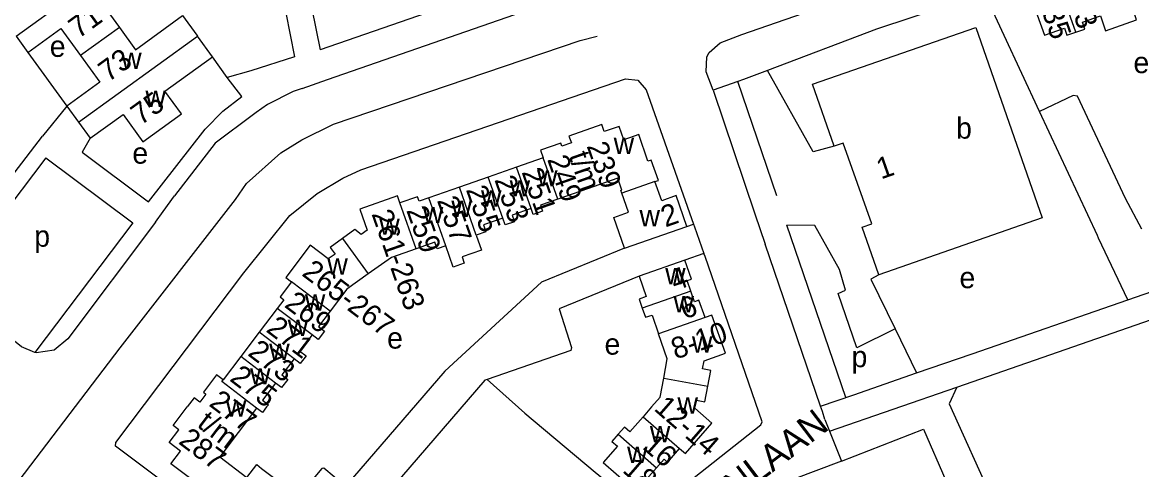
# Model space of a CAD drawing. Extents: x 157768 to 159790, y 387230 to 389604.
# Drawn here: x 158763.5 to 158974.5, y 388988.2 to 389072.5 of the extents above; entities that cross this region are included whole.
import ezdxf

# ---------------------------------------------------------------- set-up
doc = ezdxf.new("R2010")
doc.units = 0
for name, color, linetype in [('BLT_Basislijn', 7, 'Continuous'), ('BLT_Bebouwing', 7, 'Continuous'), ('BLT_Centroide', 7, 'Continuous'), ('BLT_Huisnummer', 7, 'Continuous'), ('BLT_Huisnummer_ tussenligend', 7, 'Continuous'), ('BLT_Huisnummer_reeks', 7, 'Continuous'), ('BLT_Onderverdeling_panden', 7, 'Continuous'), ('BLT_Straatnaam', 7, 'Continuous')]:
    doc.layers.add(name, color=color, linetype=linetype)

msp = doc.modelspace()

# ---------------------------------------------------------------- linework, layer by layer
at = {"layer": 'BLT_Basislijn'}
for p, q in [((158879.21, 389088.02), (158819.62, 389067.36)), ((158820.98, 389061.74), (158878.35, 389081.7)), ((158955.2, 389055.7), (158944.87, 389078.03)), ((158924.47, 389071.26), (158903.95, 389063.46)), ((158764.5, 389066.87), (158771.87, 389056.74)), ((158802.09, 389062.14), (158799.31, 389066.05)), ((158903.95, 389063.46), (158899.43, 389061.75)), ((158816.23, 389060.08), (158820.98, 389061.74)), ((158898.33, 389061.36), (158893.68, 389059.72)), ((158899.43, 389061.75), (158898.33, 389061.36)), ((158905.68, 389039.83), (158898.33, 389061.36)), ((158893.68, 389059.72), (158901.58, 389036.42)), ((158771.87, 389056.74), (158767.28, 389051.09)), ((158966.14, 389032.33), (158955.2, 389055.7)), ((158767.93, 389047), (158750.05, 389023.35)), ((158790.05, 389036.86), (158792.17, 389039.83)), ((158788.61, 389034.85), (158790.05, 389036.86)), ((158901.58, 389036.42), (158903.51, 389030.69)), ((158888.75, 389034.06), (158889.99, 389034.49)), ((158918.68, 389001.76), (158907.58, 389034.26)), ((158913.95, 389000.15), (158903.51, 389030.69)), ((158891.96, 389028.95), (158888.37, 389027.7)), ((158971.87, 389020.23), (158978.01, 389022.36)), ((158942.51, 389010.05), (158971.87, 389020.23)), ((158939.61, 389003.75), (158980.29, 389017.86)), ((158928, 389014.75), (158932.06, 389006.43)), ((158932.06, 389006.43), (158942.51, 389010.05)), ((158920.22, 389002.32), (158932.06, 389006.43)), ((158913.95, 389000.15), (158920.22, 389002.32)), ((158915.65, 388995.45), (158939.61, 389003.75)), ((158914.29, 388999.13), (158913.95, 389000.15)), ((158914.78, 388997.62), (158914.29, 388999.13)), ((158914.78, 388997.62), (158915.65, 388995.45)), ((158915.65, 388995.45), (158917.92, 388989.79))]:
    msp.add_line(p, q, dxfattribs=at)
for points in [[(158852.66, 389124.95), (158826.74, 389095.73), (158821.92, 389088.7), (158818.47, 389083.26), (158817.8, 389080.92), (158817.68, 389078.44), (158818.07, 389075.08), (158819.62, 389067.36)], [(158893.68, 389059.72), (158892.41, 389063.17), (158892.49, 389066.02), (158892.97, 389066.85), (158895.01, 389068.67), (158899.1, 389070.26), (158983.36, 389099.45), (158985.22, 389099.76), (158987.93, 389099.16), (158990.79, 389095.6), (158991.47, 389094.13)], [(158822.41, 389098.25), (158817.74, 389091.45), (158813.86, 389085.32), (158812.84, 389081.73), (158812.67, 389078.28), (158813.13, 389074.3), (158814.78, 389066.04)], [(158944.87, 389078.03), (158924.47, 389071.26)], [(158708.19, 388913.2), (158727.95, 388940.3), (158781.96, 389011.13), (158803.65, 389039.11), (158805.72, 389042.14), (158812.2, 389047.9), (158816.2, 389050.39), (158822.12, 389053.35), (158868.66, 389069.08), (158871.84, 389069.94)], [(158814.78, 389066.04), (158806.57, 389063.4), (158802.09, 389062.14)], [(158916.48, 389049.16), (158912.54, 389048.09), (158903.95, 389063.46)], [(158877, 389029.95), (158861.35, 389023.54), (158843.13, 389006.76), (158824.52, 388985.17), (158824.19, 388985.17), (158820.3, 388988.45), (158819.93, 388988.42), (158807.15, 388973.04), (158781.02, 388992.64), (158781.1, 388993.32), (158805.24, 389025.33), (158813.9, 389036.09), (158819.09, 389040.29), (158823.93, 389043.16), (158827.31, 389044.71), (158877.21, 389061.87), (158879.5, 389061.63), (158881.09, 389059.78), (158889.99, 389034.49)], [(158787.27, 389038.68), (158797.97, 389052.4), (158801.3, 389055.81), (158804.85, 389058.53), (158802.09, 389062.14)], [(158816.23, 389060.08), (158814.54, 389059.49), (158809.73, 389057.05), (158807.58, 389055.53), (158807.08, 389055.16)], [(158974.48, 389033.56), (158971.43, 389039.34), (158962.39, 389058.6), (158961.59, 389058.76), (158955.2, 389055.7)], [(158807.08, 389055.16), (158799.83, 389049.78), (158792.17, 389039.83)], [(158750.05, 389023.35), (158749.59, 389028), (158767.28, 389051.09)], [(158776.26, 389050.68), (158774.77, 389048.05), (158787.27, 389038.68)], [(158767.93, 389047), (158784.31, 389034.73), (158765.85, 389010.29)], [(158788.61, 389034.85), (158772.06, 389012.86), (158769.48, 389010.74), (158766.07, 389010.2), (158765.85, 389010.29)], [(158889.99, 389034.49), (158890.17, 389033.97), (158891.96, 389028.95)], [(158928, 389014.75), (158920.76, 389011.14), (158917.26, 389021.39), (158918.65, 389022.01), (158917.52, 389025.93), (158912.87, 389034.25), (158907.58, 389034.26)], [(158971.87, 389020.23), (158966.36, 389031.86), (158966.14, 389032.33)], [(158881.15, 388979.62), (158902.69, 388996.63), (158902.97, 388997.18), (158892.17, 389028.36), (158891.96, 389028.95)], [(158765.85, 389010.29), (158763.34, 389011.35), (158750.2, 389021.92), (158750.05, 389023.35)], [(158879.75, 389024.69), (158864.67, 389018.51), (158867, 389011.21), (158866.85, 389010.65), (158851.11, 389005.2)], [(158924.92, 389024.93), (158923.43, 389024.13), (158928, 389014.75)], [(158851.11, 389005.2), (158850.68, 389005.04), (158834.98, 388986.84), (158821.38, 388970.54)], [(158851.11, 389005.2), (158858.2, 388998.84), (158871.49, 388987.73), (158878.04, 388982.28), (158881.15, 388979.62)], [(158939.61, 389003.75), (158938.21, 389000.61), (158946.4, 388982.38), (158948.66, 388981.53), (158960.94, 388954.12), (158959.67, 388951.01), (158960.98, 388947.89), (158965, 388949.66)], [(158917.92, 388989.79), (158933.36, 388995.79), (158937.57, 388986.17)], [(158917.92, 388989.79), (158908.73, 388986.32), (158885.29, 388967.93)]]:
    msp.add_lwpolyline(points, dxfattribs=at)
at = {"layer": 'BLT_Bebouwing'}
for p, q in [((158762.3, 389069.91), (158764.5, 389066.87)), ((158799.31, 389066.05), (158796.49, 389069.94)), ((158771.87, 389056.74), (158774.07, 389053.71)), ((158774.07, 389053.71), (158776.26, 389050.68)), ((158861.67, 389046.99), (158856.65, 389045.23)), ((158856.65, 389045.23), (158851.31, 389043.37)), ((158851.31, 389043.37), (158845.88, 389041.47)), ((158845.88, 389041.47), (158840.12, 389039.46)), ((158870.01, 389041.14), (158864.4, 389039.18)), ((158877, 389029.95), (158888.75, 389034.06)), ((158924.92, 389024.93), (158921.79, 389033.91)), ((158888.37, 389027.7), (158879.75, 389024.69)), ((158811.55, 389018.59), (158808.13, 389014.09)), ((158808.13, 389014.09), (158804.66, 389009.51)), ((158804.66, 389009.51), (158801.33, 389005.13)), ((158801.33, 389005.13), (158800.11, 389006.07)), ((158882.11, 389000), (158880.5, 388998.15))]:
    msp.add_line(p, q, dxfattribs=at)
for points in [[(158787.65, 389082.21), (158778.75, 389075.77), (158781.79, 389071.58)], [(158958.88, 389079.76), (158957.07, 389079.12), (158956.78, 389079.95), (158953.15, 389078.68), (158954.79, 389073.96), (158956.13, 389070.14), (158959.9, 389071.45), (158960.37, 389070.1), (158962.05, 389070.68)], [(158966.7, 389073.73), (158967.68, 389070.95), (158973.52, 389072.99), (158972.53, 389075.81)], [(158781.79, 389071.58), (158784.82, 389067.38), (158793.7, 389073.81)], [(158793.7, 389073.81), (158796.38, 389070.1), (158796.49, 389069.94)], [(158962.05, 389070.68), (158963.73, 389071.27), (158963.29, 389072.54), (158966.7, 389073.73)], [(158916.48, 389049.16), (158912.4, 389060.85), (158943.21, 389071.58), (158955.71, 389035.68), (158924.92, 389024.93)], [(158764.5, 389066.87), (158770.75, 389071.4), (158774.46, 389066.28)], [(158774.46, 389066.28), (158778.1, 389061.24), (158771.87, 389056.74)], [(158776.26, 389050.68), (158782.48, 389055.18), (158786.22, 389050.01), (158793.49, 389055.27), (158790.37, 389059.58), (158799.31, 389066.05)], [(158882.73, 389042.52), (158883.37, 389042.74), (158882.04, 389046.56), (158881.42, 389046.34), (158879.67, 389051.37), (158876.86, 389050.39), (158875.97, 389052.92), (158873.17, 389051.94), (158872.71, 389053.26), (158866.53, 389051.1), (158866.98, 389049.79)], [(158866.98, 389049.79), (158865.18, 389049.16), (158864.96, 389049.77), (158861.17, 389048.44), (158861.67, 389046.99)], [(158921.79, 389033.91), (158923.59, 389034.55), (158918.21, 389049.77), (158916.48, 389049.16)], [(158876.49, 389040.34), (158876.32, 389040.85), (158876.5, 389040.91), (158875.72, 389043.14), (158870.01, 389041.14)], [(158888.75, 389034.06), (158886.72, 389039.86), (158884, 389038.9), (158882.73, 389042.52)], [(158877, 389029.95), (158874.97, 389035.75), (158877.76, 389036.73), (158876.49, 389040.34)], [(158834.67, 389038.51), (158834.22, 389039.79), (158827.12, 389037.3), (158828.51, 389033.32), (158827.33, 389032.5), (158826.18, 389033.48), (158823.85, 389031.78)], [(158840.12, 389039.46), (158838.26, 389038.81), (158837.96, 389039.66), (158834.67, 389038.51)], [(158864.4, 389039.18), (158861.17, 389038.05), (158861.56, 389036.92), (158859.77, 389036.29), (158859.38, 389037.42)], [(158854.03, 389035.59), (158850.4, 389034.32), (158850.86, 389033.01), (158849.06, 389032.38)], [(158859.38, 389037.42), (158855.83, 389036.18), (158856.26, 389034.94), (158854.47, 389034.32), (158854.03, 389035.59)], [(158823.85, 389031.78), (158821.51, 389030.09), (158822.44, 389028.85), (158821.15, 389027.94), (158817.75, 389030.52), (158813.14, 389024.45), (158814.22, 389023.62)], [(158849.06, 389032.38), (158850.04, 389029.57), (158846.38, 389028.29), (158846.78, 389027.13), (158844.71, 389026.37), (158843.3, 389030.37)], [(158837.7, 389029.85), (158833.05, 389028.22), (158828.7, 389025.12)], [(158843.3, 389030.37), (158841.7, 389029.81), (158841.25, 389031.08), (158837.7, 389029.84)], [(158889.52, 389021.85), (158888.82, 389023.84), (158889.62, 389024.11), (158888.37, 389027.7)], [(158828.7, 389025.12), (158824.68, 389022.25), (158821.52, 389018.08)], [(158814.22, 389023.62), (158812.06, 389020.77), (158812.79, 389020.21), (158811.55, 389018.59)], [(158879.75, 389024.69), (158881.1, 389020.83), (158879.75, 389020.36), (158880.35, 389018.65)], [(158892.17, 389016.88), (158891.03, 389020.14), (158890.21, 389019.86), (158889.52, 389021.85)], [(158821.52, 389018.08), (158819.29, 389015.15), (158820.44, 389014.27), (158819.27, 389012.73), (158818.13, 389013.6)], [(158880.35, 389018.65), (158880.96, 389016.92), (158882.18, 389017.34), (158883.4, 389013.82)], [(158892.68, 389003.92), (158893.24, 389006.89), (158891.72, 389007.18), (158892.01, 389008.72), (158896.01, 389010.12), (158893.48, 389017.34), (158892.17, 389016.88)], [(158818.13, 389013.6), (158815.81, 389010.55), (158816.97, 389009.67), (158815.86, 389008.22), (158814.71, 389009.09)], [(158884.39, 389005.46), (158885.06, 389009.08), (158883.4, 389013.82)], [(158814.71, 389009.09), (158812.4, 389006.04), (158813.51, 389005.19), (158812.35, 389003.66), (158811.23, 389004.52)], [(158800.11, 389006.07), (158797.61, 389002.78), (158798.09, 389002.41), (158796.94, 389000.9), (158795.85, 389001.73), (158794.53, 389000)], [(158811.23, 389004.52), (158808.76, 389001.26), (158809.86, 389000.43), (158809.53, 389000)], [(158882.11, 389000), (158883.71, 389001.84), (158884.39, 389005.46)], [(158890.32, 389000), (158890.57, 389001.29), (158892.13, 389000.98), (158892.68, 389003.92)], [(158807.65, 388999.78), (158800.69, 388990.62), (158805.83, 388986.72), (158807.66, 388989.13), (158808.58, 388988.43), (158812.56, 388985.4), (158806.72, 388977.71), (158799.01, 388983.56), (158798.63, 388983.06), (158795.36, 388985.55), (158795.74, 388986.05), (158791.5, 388989.27), (158793.32, 388991.67), (158791.16, 388993.31), (158792.98, 388995.71), (158791.9, 388996.53), (158794.53, 389000)], [(158809.53, 389000), (158808.74, 388998.96), (158807.65, 388999.78)], [(158887.38, 388992.15), (158888.46, 388991.2), (158893.48, 388996.95), (158890.27, 388999.75), (158890.32, 389000)], [(158880.5, 388998.15), (158878.01, 388995.29), (158876.96, 388996.2), (158875.79, 388994.86)], [(158875.79, 388994.86), (158874.62, 388993.51), (158875.65, 388992.61), (158872.95, 388989.52), (158875.39, 388987.39), (158879.15, 388984.1), (158883.03, 388988.54)], [(158883.03, 388988.54), (158884.44, 388990.16), (158885.12, 388989.56), (158887.38, 388992.15)]]:
    msp.add_lwpolyline(points, dxfattribs=at)
at = {"layer": 'BLT_Onderverdeling_panden'}
for p, q in [((158762.3, 389069.91), (158784.78, 389086.17)), ((158962.05, 389070.68), (158958.88, 389079.76)), ((158781.79, 389071.58), (158774.46, 389066.28)), ((158774.07, 389053.71), (158796.49, 389069.94)), ((158864.4, 389039.18), (158861.67, 389046.99)), ((158859.38, 389037.42), (158856.65, 389045.23)), ((158854.03, 389035.59), (158851.31, 389043.37)), ((158882.73, 389042.52), (158876.49, 389040.34)), ((158849.06, 389032.38), (158845.88, 389041.47)), ((158837.7, 389029.85), (158834.67, 389038.51)), ((158843.3, 389030.37), (158840.12, 389039.46)), ((158823.85, 389031.78), (158828.7, 389025.12)), ((158821.52, 389018.08), (158814.22, 389023.62)), ((158889.52, 389021.85), (158880.35, 389018.65)), ((158818.13, 389013.6), (158811.55, 389018.59)), ((158892.17, 389016.88), (158883.4, 389013.82)), ((158814.71, 389009.09), (158808.13, 389014.09)), ((158811.23, 389004.52), (158804.66, 389009.51)), ((158884.39, 389005.46), (158892.68, 389003.92)), ((158880.5, 388998.15), (158887.38, 388992.15)), ((158875.79, 388994.86), (158883.03, 388988.54))]:
    msp.add_line(p, q, dxfattribs=at)
msp.add_lwpolyline([(158807.65, 388999.78), (158801.07, 389004.79), (158801.33, 389005.13)], dxfattribs=at)

# ---------------------------------------------------------------- texts
at = {"layer": 'BLT_Centroide'}
for s, p in [('e', (158768.66, 389066.02)), ('w', (158782.12, 389063.75)), ('e', (158972.92, 389062.96)), ('w', (158786.69, 389056.59)), ('b', (158939.5, 389050.6)), ('w', (158874.95, 389047.72)), ('e', (158784.23, 389045.88)), ('w', (158860.52, 389041.58)), ('w', (158855.34, 389039.7)), ('w', (158849.95, 389037.8)), ('w', (158838.98, 389034.67)), ('w', (158844.36, 389035.84)), ('w', (158879.82, 389034.05)), ('w', (158830.77, 389032.47)), ('p', (158765.74, 389030.22)), ('w', (158820.97, 389024.94)), ('w', (158884.66, 389023.16)), ('e', (158940.13, 389022.4)), ('w', (158816.74, 389018.19)), ('w', (158886.23, 389017.84)), ('w', (158813.51, 389013.41)), ('e', (158832.25, 389011.01)), ('e', (158873.23, 389009.87)), ('w', (158889.7, 389010.25)), ('w', (158810.02, 389008.88)), ('p', (158919.79, 389007.5)), ('w', (158806.41, 389004.25)), ('w', (158801.86, 388998.17)), ('w', (158886.98, 388998.73)), ('w', (158881.77, 388993.34)), ('w', (158877.47, 388989.47))]:
    msp.add_text(s, height=4, dxfattribs=at).set_placement(p)
at = {"layer": 'BLT_Huisnummer'}
for s, rotation, p in [('235', 289.2574, (158954.63, 389077.42)), ('75', 35.8894, (158785.81, 389053)), ('1', 19.2661, (158925.34, 389042.89)), ('251', 289.2646, (158857.56, 389044.32)), ('255', 289.2615, (158847.07, 389041.01)), ('259', 289.2659, (158835.83, 389037.11)), ('4', 19.2508, (158886.5, 389021.86)), ('271', 322.7822, (158809.25, 389014.34)), ('275', 322.7808, (158802.39, 389005.07)), ('18', 318.8928, (158876.43, 388987.86))]:
    msp.add_text(s, height=4, rotation=rotation, dxfattribs=at).set_placement(p)
at = {"layer": 'BLT_Huisnummer_ tussenligend'}
for s, rotation, p in [('233', 289.2549, (158959.64, 389079.41)), ('71', 35.892, (158774.08, 389069.36)), ('73', 35.892, (158779.69, 389061.16)), ('253', 289.2615, (158852.43, 389042.87)), ('257', 289.2659, (158841.61, 389038.98)), ('269', 322.7797, (158812.7, 389018.99)), ('6', 19.2508, (158888.26, 389016.49)), ('273', 322.7822, (158805.79, 389009.86)), ('16', 318.8928, (158880.15, 388992.3))]:
    msp.add_text(s, height=4, rotation=rotation, dxfattribs=at).set_placement(p)
at = {"layer": 'BLT_Huisnummer_reeks'}
for s, rotation, p in [('t/m', 289.2617, (158866.44, 389047.41)), ('239', 289.2617, (158869.82, 389049.24)), ('249', 289.2652, (158862.38, 389046.71)), ('2', 19.2661, (158884.7, 389033.85)), ('261-263', 289.2659, (158829.27, 389036.44)), ('265-267', 322.7797, (158815.99, 389024.92)), ('8-10', 19.251, (158886.63, 389008.93)), ('277', 322.7837, (158798.49, 389000.35)), ('12-14', 318.9009, (158882.35, 388999.52)), ('t/m', 322.7837, (158796.22, 388996.42)), ('287', 322.7837, (158792.75, 388993.22))]:
    msp.add_text(s, height=4, rotation=rotation, dxfattribs=at).set_placement(p)
at = {"layer": 'BLT_Straatnaam'}
msp.add_text('COTENTINLAAN', height=5, rotation=37.2652, dxfattribs=at).set_placement((158874.73, 388964.67))

doc.saveas('drawing.dxf')
